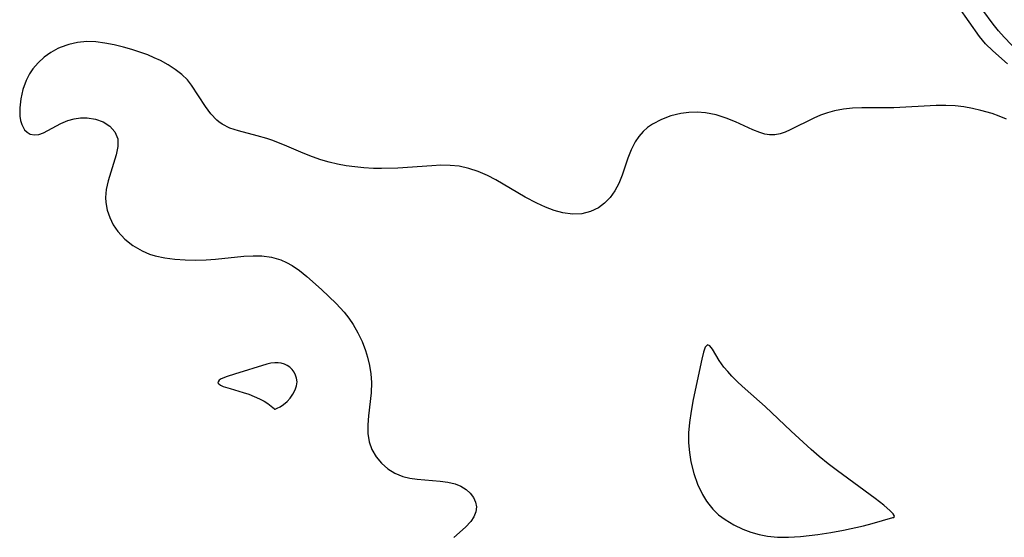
# Model space of a CAD drawing. Header units: metres. Extents: x 1073367 to 1082519, y 1569854 to 1574957.
# Tile 893 of 1056: x 1080287 to 1080446, y 1572149 to 1572232. Entities that reach past the tile are written whole.
import ezdxf

# ---------------------------------------------------------------- set-up
doc = ezdxf.new("R2010")
doc.units = ezdxf.units.M
doc.layers.add('CGG_CurvaNivelLidar_v1', color=253, linetype='Continuous', lineweight=30)

msp = doc.modelspace()

# ---------------------------------------------------------------- linework, layer by layer
at = {"layer": 'CGG_CurvaNivelLidar_v1'}
for p, q in [((1080442.3407, 1572229.4509, 75), (1080439.0109, 1572234.1803, 75)), ((1080444.52, 1572231.4218, 74.5), (1080442.8686, 1572233.6629, 74.5)), ((1080445.3957, 1572230.3483, 74.5), (1080444.52, 1572231.4218, 74.5)), ((1080443.3132, 1572228.2602, 75), (1080442.3407, 1572229.4509, 75)), ((1080446.3319, 1572229.2974, 74.5), (1080445.3957, 1572230.3483, 74.5)), ((1080450.2135, 1572225.2146, 74.5), (1080446.3319, 1572229.2974, 74.5)), ((1080293.5473, 1572227.4858, 75.5), (1080292.392, 1572226.8396, 75.5)), ((1080293.9101, 1572227.6521, 75.5), (1080293.5473, 1572227.4858, 75.5)), ((1080295.2941, 1572228.1532, 75.5), (1080293.9101, 1572227.6521, 75.5)), ((1080296.7372, 1572228.4787, 75.5), (1080295.2941, 1572228.1532, 75.5)), ((1080298.2175, 1572228.6157, 75.5), (1080296.7372, 1572228.4787, 75.5)), ((1080299.6786, 1572228.5601, 75.5), (1080298.2175, 1572228.6157, 75.5)), ((1080301.1529, 1572228.3611, 75.5), (1080299.6786, 1572228.5601, 75.5)), ((1080302.6376, 1572228.0683, 75.5), (1080301.1529, 1572228.3611, 75.5)), ((1080304.1614, 1572227.7067, 75.5), (1080302.6376, 1572228.0683, 75.5)), ((1080305.4807, 1572227.3375, 75.5), (1080304.1614, 1572227.7067, 75.5)), ((1080306.7839, 1572226.9174, 75.5), (1080305.4807, 1572227.3375, 75.5)), ((1080444.4793, 1572227.0942, 75), (1080443.3132, 1572228.2602, 75)), ((1080291.3246, 1572226.0648, 75.5), (1080290.3601, 1572225.1774, 75.5)), ((1080292.392, 1572226.8396, 75.5), (1080291.3246, 1572226.0648, 75.5)), ((1080308.0611, 1572226.4473, 75.5), (1080306.7839, 1572226.9174, 75.5)), ((1080309.1145, 1572226.0086, 75.5), (1080308.0611, 1572226.4473, 75.5)), ((1080310.134, 1572225.5297, 75.5), (1080309.1145, 1572226.0086, 75.5)), ((1080446.8355, 1572225.0102, 75), (1080444.4793, 1572227.0942, 75)), ((1080289.5189, 1572224.188, 75.5), (1080288.9874, 1572223.3896, 75.5)), ((1080290.3601, 1572225.1774, 75.5), (1080289.5189, 1572224.188, 75.5)), ((1080311.3599, 1572224.8631, 75.5), (1080310.134, 1572225.5297, 75.5)), ((1080312.5021, 1572224.1243, 75.5), (1080311.3599, 1572224.8631, 75.5)), ((1080313.5408, 1572223.3083, 75.5), (1080312.5021, 1572224.1243, 75.5)), ((1080288.9874, 1572223.3896, 75.5), (1080288.439, 1572222.3154, 75.5)), ((1080314.4517, 1572222.406, 75.5), (1080313.5408, 1572223.3083, 75.5)), ((1080288.439, 1572222.3154, 75.5), (1080287.9036, 1572220.8469, 75.5)), ((1080315.1219, 1572221.5586, 75.5), (1080314.4517, 1572222.406, 75.5)), ((1080317.3645, 1572218.1124, 75.5), (1080315.1219, 1572221.5586, 75.5)), ((1080287.5518, 1572219.3566, 75.5), (1080287.3834, 1572217.9014, 75.5)), ((1080287.9036, 1572220.8469, 75.5), (1080287.5518, 1572219.3566, 75.5)), ((1080287.3834, 1572217.9014, 75.5), (1080287.4138, 1572216.5414, 75.5)), ((1080318.234, 1572216.9351, 75.5), (1080317.3645, 1572218.1124, 75.5)), ((1080420.3636, 1572217.6897, 75.5), (1080418.9404, 1572217.4314, 75.5)), ((1080421.8275, 1572217.8334, 75.5), (1080420.3636, 1572217.6897, 75.5)), ((1080423.3216, 1572217.895, 75.5), (1080421.8275, 1572217.8334, 75.5)), ((1080428.5119, 1572217.92, 75.5), (1080423.3216, 1572217.895, 75.5)), ((1080435.3601, 1572218.29, 75.5), (1080428.5119, 1572217.92, 75.5)), ((1080436.9004, 1572218.2955, 75.5), (1080435.3601, 1572218.29, 75.5)), ((1080438.4296, 1572218.2161, 75.5), (1080436.9004, 1572218.2955, 75.5)), ((1080439.8176, 1572218.05, 75.5), (1080438.4296, 1572218.2161, 75.5)), ((1080441.1902, 1572217.8042, 75.5), (1080439.8176, 1572218.05, 75.5)), ((1080442.5452, 1572217.4926, 75.5), (1080441.1902, 1572217.8042, 75.5)), ((1080287.4138, 1572216.5414, 75.5), (1080287.5263, 1572215.8517, 75.5)), ((1080295.1462, 1572215.85, 75.5), (1080296.1626, 1572216.1282, 75.5)), ((1080296.1626, 1572216.1282, 75.5), (1080297.2087, 1572216.2784, 75.5)), ((1080297.2087, 1572216.2784, 75.5), (1080298.2559, 1572216.2933, 75.5)), ((1080298.2559, 1572216.2933, 75.5), (1080299.6042, 1572216.0918, 75.5)), ((1080319.1946, 1572215.9167, 75.5), (1080318.234, 1572216.9351, 75.5)), ((1080392.5278, 1572216.6144, 75.5), (1080390.9705, 1572216.0356, 75.5)), ((1080394.0939, 1572217.0013, 75.5), (1080392.5278, 1572216.6144, 75.5)), ((1080395.4262, 1572217.1776, 75.5), (1080394.0939, 1572217.0013, 75.5)), ((1080396.774, 1572217.2177, 75.5), (1080395.4262, 1572217.1776, 75.5)), ((1080398.1203, 1572217.1151, 75.5), (1080396.774, 1572217.2177, 75.5)), ((1080399.8076, 1572216.7749, 75.5), (1080398.1203, 1572217.1151, 75.5)), ((1080401.4466, 1572216.2481, 75.5), (1080399.8076, 1572216.7749, 75.5)), ((1080402.9336, 1572215.6341, 75.5), (1080401.4466, 1572216.2481, 75.5)), ((1080415.5641, 1572216.2289, 75.5), (1080411.7494, 1572214.3334, 75.5)), ((1080416.6528, 1572216.6967, 75.5), (1080415.5641, 1572216.2289, 75.5)), ((1080417.7783, 1572217.1053, 75.5), (1080416.6528, 1572216.6967, 75.5)), ((1080418.9404, 1572217.4314, 75.5), (1080417.7783, 1572217.1053, 75.5)), ((1080444.3543, 1572216.9729, 75.5), (1080442.5452, 1572217.4926, 75.5)), ((1080445.5338, 1572216.5541, 75.5), (1080444.3543, 1572216.9729, 75.5)), ((1080446.679, 1572216.072, 75.5), (1080445.5338, 1572216.5541, 75.5)), ((1080287.5263, 1572215.8517, 75.5), (1080287.7084, 1572215.2249, 75.5)), ((1080287.7084, 1572215.2249, 75.5), (1080288.1579, 1572214.3763, 75.5)), ((1080291.2212, 1572213.882, 75.5), (1080294.0228, 1572215.3798, 75.5)), ((1080294.0228, 1572215.3798, 75.5), (1080295.1462, 1572215.85, 75.5)), ((1080299.6042, 1572216.0918, 75.5), (1080300.8371, 1572215.6462, 75.5)), ((1080300.8371, 1572215.6462, 75.5), (1080301.9267, 1572214.9327, 75.5)), ((1080301.9267, 1572214.9327, 75.5), (1080302.7434, 1572214.0082, 75.5)), ((1080319.537, 1572215.6315, 75.5), (1080319.1946, 1572215.9167, 75.5)), ((1080320.0977, 1572215.2476, 75.5), (1080319.537, 1572215.6315, 75.5)), ((1080321.3304, 1572214.6391, 75.5), (1080320.0977, 1572215.2476, 75.5)), ((1080322.7084, 1572214.1676, 75.5), (1080321.3304, 1572214.6391, 75.5)), ((1080388.7383, 1572214.7203, 75.5), (1080388.0213, 1572214.0825, 75.5)), ((1080389.5295, 1572215.2755, 75.5), (1080388.7383, 1572214.7203, 75.5)), ((1080390.9705, 1572216.0356, 75.5), (1080389.5295, 1572215.2755, 75.5)), ((1080405.7354, 1572214.3541, 75.5), (1080402.9336, 1572215.6341, 75.5)), ((1080288.1579, 1572214.3763, 75.5), (1080288.5745, 1572213.9523, 75.5)), ((1080288.5745, 1572213.9523, 75.5), (1080289.0679, 1572213.671, 75.5)), ((1080289.0679, 1572213.671, 75.5), (1080289.7479, 1572213.536, 75.5)), ((1080289.7479, 1572213.536, 75.5), (1080290.476, 1572213.6152, 75.5)), ((1080290.476, 1572213.6152, 75.5), (1080291.2212, 1572213.882, 75.5)), ((1080302.7434, 1572214.0082, 75.5), (1080303.2025, 1572212.9104, 75.5)), ((1080325.7077, 1572213.3829, 75.5), (1080322.7084, 1572214.1676, 75.5)), ((1080327.2635, 1572212.9399, 75.5), (1080325.7077, 1572213.3829, 75.5)), ((1080328.0727, 1572212.6684, 75.5), (1080327.2635, 1572212.9399, 75.5)), ((1080387.3423, 1572213.2933, 75.5), (1080386.7611, 1572212.4148, 75.5)), ((1080388.0213, 1572214.0825, 75.5), (1080387.3423, 1572213.2933, 75.5)), ((1080406.875, 1572213.905, 75.5), (1080405.7354, 1572214.3541, 75.5)), ((1080407.6696, 1572213.6756, 75.5), (1080406.875, 1572213.905, 75.5)), ((1080408.4584, 1572213.5516, 75.5), (1080407.6696, 1572213.6756, 75.5)), ((1080409.3167, 1572213.5618, 75.5), (1080408.4584, 1572213.5516, 75.5)), ((1080410.1632, 1572213.7169, 75.5), (1080409.3167, 1572213.5618, 75.5)), ((1080410.9545, 1572213.9834, 75.5), (1080410.1632, 1572213.7169, 75.5)), ((1080411.7494, 1572214.3334, 75.5), (1080410.9545, 1572213.9834, 75.5)), ((1080303.2442, 1572211.672, 75.5), (1080302.9769, 1572210.3216, 75.5)), ((1080303.2025, 1572212.9104, 75.5), (1080303.2442, 1572211.672, 75.5)), ((1080330.1579, 1572211.8502, 75.5), (1080328.0727, 1572212.6684, 75.5)), ((1080333.1482, 1572210.5821, 75.5), (1080330.1579, 1572211.8502, 75.5)), ((1080386.7611, 1572212.4148, 75.5), (1080386.1193, 1572211.1303, 75.5)), ((1080302.9769, 1572210.3216, 75.5), (1080301.6515, 1572206.1183, 75.5)), ((1080334.6777, 1572209.9778, 75.5), (1080333.1482, 1572210.5821, 75.5)), ((1080335.9914, 1572209.5187, 75.5), (1080334.6777, 1572209.9778, 75.5)), ((1080385.5843, 1572209.7651, 75.5), (1080384.6319, 1572207.0262, 75.5)), ((1080386.1193, 1572211.1303, 75.5), (1080385.5843, 1572209.7651, 75.5)), ((1080337.3278, 1572209.1183, 75.5), (1080335.9914, 1572209.5187, 75.5)), ((1080338.6859, 1572208.7882, 75.5), (1080337.3278, 1572209.1183, 75.5)), ((1080340.0859, 1572208.5337, 75.5), (1080338.6859, 1572208.7882, 75.5)), ((1080341.5022, 1572208.3489, 75.5), (1080340.0859, 1572208.5337, 75.5)), ((1080342.9299, 1572208.2189, 75.5), (1080341.5022, 1572208.3489, 75.5)), ((1080344.5066, 1572208.1301, 75.5), (1080342.9299, 1572208.2189, 75.5)), ((1080348.4437, 1572208.1725, 75.5), (1080345.8186, 1572208.1053, 75.5)), ((1080353.8991, 1572208.5594, 75.5), (1080348.4437, 1572208.1725, 75.5)), ((1080355.39, 1572208.6196, 75.5), (1080353.8991, 1572208.5594, 75.5)), ((1080356.8625, 1572208.5981, 75.5), (1080355.39, 1572208.6196, 75.5)), ((1080358.3127, 1572208.4558, 75.5), (1080356.8625, 1572208.5981, 75.5)), ((1080359.8808, 1572208.1224, 75.5), (1080358.3127, 1572208.4558, 75.5)), ((1080345.8186, 1572208.1053, 75.5), (1080344.5066, 1572208.1301, 75.5)), ((1080361.4129, 1572207.6202, 75.5), (1080359.8808, 1572208.1224, 75.5)), ((1080362.9039, 1572206.9724, 75.5), (1080361.4129, 1572207.6202, 75.5)), ((1080364.2611, 1572206.2538, 75.5), (1080362.9039, 1572206.9724, 75.5)), ((1080384.6319, 1572207.0262, 75.5), (1080384.0983, 1572205.7072, 75.5)), ((1080301.6515, 1572206.1183, 75.5), (1080301.3429, 1572204.6944, 75.5)), ((1080368.9642, 1572203.4563, 75.5), (1080364.2611, 1572206.2538, 75.5)), ((1080384.0983, 1572205.7072, 75.5), (1080383.4556, 1572204.4766, 75.5)), ((1080301.3429, 1572204.6944, 75.5), (1080301.2374, 1572203.4121, 75.5)), ((1080301.2374, 1572203.4121, 75.5), (1080301.2796, 1572202.628, 75.5)), ((1080370.8667, 1572202.4791, 75.5), (1080368.9642, 1572203.4563, 75.5)), ((1080382.7012, 1572203.4239, 75.5), (1080381.8162, 1572202.5108, 75.5)), ((1080383.4556, 1572204.4766, 75.5), (1080382.7012, 1572203.4239, 75.5)), ((1080301.2796, 1572202.628, 75.5), (1080301.5092, 1572201.381, 75.5)), ((1080372.2636, 1572201.8603, 75.5), (1080370.8667, 1572202.4791, 75.5)), ((1080373.6616, 1572201.3448, 75.5), (1080372.2636, 1572201.8603, 75.5)), ((1080381.8162, 1572202.5108, 75.5), (1080380.8157, 1572201.7598, 75.5)), ((1080301.5092, 1572201.381, 75.5), (1080301.9174, 1572200.1641, 75.5)), ((1080375.052, 1572200.9622, 75.5), (1080373.6616, 1572201.3448, 75.5)), ((1080376.6313, 1572200.7321, 75.5), (1080375.052, 1572200.9622, 75.5)), ((1080378.1591, 1572200.7803, 75.5), (1080376.6313, 1572200.7321, 75.5)), ((1080379.5399, 1572201.1311, 75.5), (1080378.1591, 1572200.7803, 75.5)), ((1080380.8157, 1572201.7598, 75.5), (1080379.5399, 1572201.1311, 75.5)), ((1080301.9174, 1572200.1641, 75.5), (1080302.4897, 1572198.9989, 75.5)), ((1080302.4897, 1572198.9989, 75.5), (1080303.2198, 1572197.9098, 75.5)), ((1080303.2198, 1572197.9098, 75.5), (1080304.3446, 1572196.6907, 75.5)), ((1080304.3446, 1572196.6907, 75.5), (1080305.668, 1572195.6425, 75.5)), ((1080305.668, 1572195.6425, 75.5), (1080307.1559, 1572194.7863, 75.5)), ((1080307.1559, 1572194.7863, 75.5), (1080308.3565, 1572194.2897, 75.5)), ((1080308.3565, 1572194.2897, 75.5), (1080309.2629, 1572194.0072, 75.5)), ((1080309.2629, 1572194.0072, 75.5), (1080310.8251, 1572193.663, 75.5)), ((1080318.9978, 1572193.4698, 75.5), (1080323.584, 1572193.9305, 75.5)), ((1080323.584, 1572193.9305, 75.5), (1080325.0584, 1572194.0029, 75.5)), ((1080325.0584, 1572194.0029, 75.5), (1080326.4993, 1572193.9768, 75.5)), ((1080326.4993, 1572193.9768, 75.5), (1080328.0374, 1572193.7841, 75.5)), ((1080310.8251, 1572193.663, 75.5), (1080312.4452, 1572193.4446, 75.5)), ((1080312.4452, 1572193.4446, 75.5), (1080314.1033, 1572193.33, 75.5)), ((1080314.1033, 1572193.33, 75.5), (1080315.7832, 1572193.3043, 75.5)), ((1080315.7832, 1572193.3043, 75.5), (1080317.4707, 1572193.3585, 75.5)), ((1080317.4707, 1572193.3585, 75.5), (1080318.9978, 1572193.4698, 75.5)), ((1080328.0374, 1572193.7841, 75.5), (1080329.5673, 1572193.3432, 75.5)), ((1080329.5673, 1572193.3432, 75.5), (1080330.475, 1572192.9347, 75.5)), ((1080330.475, 1572192.9347, 75.5), (1080331.3465, 1572192.4377, 75.5)), ((1080331.3465, 1572192.4377, 75.5), (1080332.5512, 1572191.5985, 75.5)), ((1080332.5512, 1572191.5985, 75.5), (1080333.7191, 1572190.6555, 75.5)), ((1080333.7191, 1572190.6555, 75.5), (1080336.0875, 1572188.5648, 75.5)), ((1080336.0875, 1572188.5648, 75.5), (1080337.2907, 1572187.4476, 75.5)), ((1080337.2907, 1572187.4476, 75.5), (1080338.4613, 1572186.2913, 75.5)), ((1080338.4613, 1572186.2913, 75.5), (1080339.7509, 1572184.8759, 75.5)), ((1080339.7509, 1572184.8759, 75.5), (1080340.513, 1572183.9187, 75.5)), ((1080340.513, 1572183.9187, 75.5), (1080341.2082, 1572182.9175, 75.5)), ((1080341.2082, 1572182.9175, 75.5), (1080341.9862, 1572181.5682, 75.5)), ((1080341.9862, 1572181.5682, 75.5), (1080342.6459, 1572180.1586, 75.5)), ((1080342.6459, 1572180.1586, 75.5), (1080343.1958, 1572178.7064, 75.5)), ((1080398.4035, 1572179.6031, 76), (1080398.0725, 1572179.2277, 76)), ((1080398.7946, 1572179.4392, 76), (1080398.4035, 1572179.6031, 76)), ((1080343.1958, 1572178.7064, 75.5), (1080343.5262, 1572177.6362, 75.5)), ((1080397.7734, 1572178.4165, 76), (1080397.4865, 1572177.2847, 76)), ((1080398.0725, 1572179.2277, 76), (1080397.7734, 1572178.4165, 76)), ((1080399.2172, 1572178.8903, 76), (1080398.7946, 1572179.4392, 76)), ((1080400.3299, 1572177.0951, 76), (1080399.2172, 1572178.8903, 76)), ((1080327.2916, 1572176.5025, 75.5), (1080322.0808, 1572174.9028, 75.5)), ((1080327.9258, 1572176.6484, 75.5), (1080327.2916, 1572176.5025, 75.5)), ((1080328.5509, 1572176.7254, 75.5), (1080327.9258, 1572176.6484, 75.5)), ((1080329.0914, 1572176.7157, 75.5), (1080328.5509, 1572176.7254, 75.5)), ((1080329.6168, 1572176.636, 75.5), (1080329.0914, 1572176.7157, 75.5)), ((1080330.1185, 1572176.4914, 75.5), (1080329.6168, 1572176.636, 75.5)), ((1080330.5856, 1572176.2824, 75.5), (1080330.1185, 1572176.4914, 75.5)), ((1080343.5262, 1572177.6362, 75.5), (1080343.8549, 1572176.2754, 75.5)), ((1080397.4865, 1572177.2847, 76), (1080396.1314, 1572170.7604, 76)), ((1080401.0819, 1572176.0286, 76), (1080400.3299, 1572177.0951, 76)), ((1080322.0808, 1572174.9028, 75.5), (1080320.895, 1572174.5071, 75.5)), ((1080331.004, 1572176.0048, 75.5), (1080330.5856, 1572176.2824, 75.5)), ((1080331.3731, 1572175.6393, 75.5), (1080331.004, 1572176.0048, 75.5)), ((1080331.6765, 1572175.2098, 75.5), (1080331.3731, 1572175.6393, 75.5)), ((1080331.9154, 1572174.7325, 75.5), (1080331.6765, 1572175.2098, 75.5)), ((1080343.8549, 1572176.2754, 75.5), (1080344.0759, 1572174.9056, 75.5)), ((1080344.0759, 1572174.9056, 75.5), (1080344.1739, 1572173.5343, 75.5)), ((1080401.6923, 1572175.2896, 76), (1080401.0819, 1572176.0286, 76)), ((1080402.3742, 1572174.5485, 76), (1080401.6923, 1572175.2896, 76)), ((1080319.4051, 1572173.6484, 75.5), (1080319.3962, 1572173.5004, 75.5)), ((1080319.3962, 1572173.5004, 75.5), (1080319.5065, 1572173.3172, 75.5)), ((1080319.5945, 1572173.8843, 75.5), (1080319.4051, 1572173.6484, 75.5)), ((1080319.5065, 1572173.3172, 75.5), (1080319.8015, 1572173.1035, 75.5)), ((1080319.93, 1572174.0987, 75.5), (1080319.5945, 1572173.8843, 75.5)), ((1080320.895, 1572174.5071, 75.5), (1080319.93, 1572174.0987, 75.5)), ((1080332.0857, 1572174.2206, 75.5), (1080331.9154, 1572174.7325, 75.5)), ((1080332.0747, 1572173.0084, 75.5), (1080332.1565, 1572173.6602, 75.5)), ((1080332.1565, 1572173.6602, 75.5), (1080332.0857, 1572174.2206, 75.5)), ((1080344.1739, 1572173.5343, 75.5), (1080344.1208, 1572171.8766, 75.5)), ((1080403.3965, 1572173.5352, 76), (1080402.3742, 1572174.5485, 76)), ((1080404.497, 1572172.5189, 76), (1080403.3965, 1572173.5352, 76)), ((1080319.8015, 1572173.1035, 75.5), (1080320.2276, 1572172.9049, 75.5)), ((1080320.2276, 1572172.9049, 75.5), (1080321.3369, 1572172.5369, 75.5)), ((1080321.3369, 1572172.5369, 75.5), (1080323.481, 1572171.9207, 75.5)), ((1080323.481, 1572171.9207, 75.5), (1080324.3556, 1572171.6222, 75.5)), ((1080324.3556, 1572171.6222, 75.5), (1080325.2447, 1572171.2786, 75.5)), ((1080331.0574, 1572170.9981, 75.5), (1080331.5024, 1572171.6384, 75.5)), ((1080331.5024, 1572171.6384, 75.5), (1080331.8492, 1572172.3213, 75.5)), ((1080331.8492, 1572172.3213, 75.5), (1080332.0747, 1572173.0084, 75.5)), ((1080344.1208, 1572171.8766, 75.5), (1080343.7019, 1572168.1559, 75.5)), ((1080407.7341, 1572169.6484, 76), (1080404.497, 1572172.5189, 76)), ((1080325.2447, 1572171.2786, 75.5), (1080326.0999, 1572170.8971, 75.5)), ((1080326.0999, 1572170.8971, 75.5), (1080326.8751, 1572170.4879, 75.5)), ((1080326.8751, 1572170.4879, 75.5), (1080327.4472, 1572170.1291, 75.5)), ((1080327.4472, 1572170.1291, 75.5), (1080328.2573, 1572169.5099, 75.5)), ((1080329.9694, 1572169.9673, 75.5), (1080330.5387, 1572170.4352, 75.5)), ((1080330.5387, 1572170.4352, 75.5), (1080331.0574, 1572170.9981, 75.5)), ((1080396.1314, 1572170.7604, 76), (1080395.7879, 1572168.9156, 76)), ((1080328.2573, 1572169.5099, 75.5), (1080328.4606, 1572169.3099, 75.5)), ((1080328.4606, 1572169.3099, 75.5), (1080328.5, 1572169.2202, 75.5)), ((1080328.5, 1572169.2202, 75.5), (1080328.6186, 1572169.2305, 75.5)), ((1080328.6186, 1572169.2305, 75.5), (1080328.9461, 1572169.3633, 75.5)), ((1080328.9461, 1572169.3633, 75.5), (1080329.4174, 1572169.6098, 75.5)), ((1080329.4174, 1572169.6098, 75.5), (1080329.9694, 1572169.9673, 75.5)), ((1080395.7879, 1572168.9156, 76), (1080395.5164, 1572167.0415, 76)), ((1080411.9485, 1572165.6462, 76), (1080407.7341, 1572169.6484, 76)), ((1080343.7019, 1572168.1559, 75.5), (1080343.5907, 1572166.7047, 75.5)), ((1080395.5164, 1572167.0415, 76), (1080395.379, 1572165.4086, 76)), ((1080343.5907, 1572166.7047, 75.5), (1080343.6004, 1572165.2994, 75.5)), ((1080343.6004, 1572165.2994, 75.5), (1080343.795, 1572163.9596, 75.5)), ((1080395.379, 1572165.4086, 76), (1080395.3658, 1572163.7769, 76)), ((1080415.1678, 1572162.6952, 76), (1080411.9485, 1572165.6462, 76)), ((1080343.795, 1572163.9596, 75.5), (1080344.2384, 1572162.6822, 75.5)), ((1080395.3658, 1572163.7769, 76), (1080395.4945, 1572162.2219, 76)), ((1080344.2384, 1572162.6822, 75.5), (1080344.9076, 1572161.512, 75.5)), ((1080395.4945, 1572162.2219, 76), (1080395.7497, 1572160.687, 76)), ((1080416.4727, 1572161.5641, 76), (1080415.1678, 1572162.6952, 76)), ((1080344.9076, 1572161.512, 75.5), (1080345.7714, 1572160.4699, 75.5)), ((1080345.7714, 1572160.4699, 75.5), (1080346.8023, 1572159.583, 75.5)), ((1080395.7497, 1572160.687, 76), (1080396.2125, 1572158.8515, 76)), ((1080417.8884, 1572160.4069, 76), (1080416.4727, 1572161.5641, 76)), ((1080346.8023, 1572159.583, 75.5), (1080347.9713, 1572158.8649, 75.5)), ((1080419.3837, 1572159.2452, 76), (1080417.8884, 1572160.4069, 76)), ((1080425.4707, 1572154.7755, 76), (1080419.3837, 1572159.2452, 76)), ((1080347.9713, 1572158.8649, 75.5), (1080349.2509, 1572158.3379, 75.5)), ((1080349.2509, 1572158.3379, 75.5), (1080350.3762, 1572158.0578, 75.5)), ((1080350.3762, 1572158.0578, 75.5), (1080351.5415, 1572157.886, 75.5)), ((1080351.5415, 1572157.886, 75.5), (1080355.2895, 1572157.6033, 75.5)), ((1080355.2895, 1572157.6033, 75.5), (1080356.5292, 1572157.4417, 75.5)), ((1080356.5292, 1572157.4417, 75.5), (1080357.6853, 1572157.1612, 75.5)), ((1080396.2125, 1572158.8515, 76), (1080396.8325, 1572157.0846, 76)), ((1080357.6853, 1572157.1612, 75.5), (1080358.6229, 1572156.7719, 75.5)), ((1080358.6229, 1572156.7719, 75.5), (1080359.4464, 1572156.2618, 75.5)), ((1080359.4464, 1572156.2618, 75.5), (1080360.1326, 1572155.6488, 75.5)), ((1080396.8325, 1572157.0846, 76), (1080397.6173, 1572155.4177, 76)), ((1080360.1326, 1572155.6488, 75.5), (1080360.6468, 1572154.9643, 75.5)), ((1080360.6468, 1572154.9643, 75.5), (1080360.9825, 1572154.2202, 75.5)), ((1080360.9825, 1572154.2202, 75.5), (1080361.1142, 1572153.4395, 75.5)), ((1080397.6173, 1572155.4177, 76), (1080398.2694, 1572154.3442, 76)), ((1080398.2694, 1572154.3442, 76), (1080398.6172, 1572153.859, 76)), ((1080426.8854, 1572153.6847, 76), (1080425.4707, 1572154.7755, 76)), ((1080361.0166, 1572152.6241, 75.5), (1080360.7079, 1572151.8203, 75.5)), ((1080361.1142, 1572153.4395, 75.5), (1080361.0166, 1572152.6241, 75.5)), ((1080398.6172, 1572153.859, 76), (1080399.2854, 1572153.0616, 76)), ((1080399.2854, 1572153.0616, 76), (1080400.2249, 1572152.1663, 76)), ((1080427.9273, 1572152.7853, 76), (1080426.8854, 1572153.6847, 76)), ((1080428.3885, 1572152.2935, 76), (1080427.9273, 1572152.7853, 76)), ((1080360.2186, 1572151.0553, 75.5), (1080359.3562, 1572150.1345, 75.5)), ((1080360.7079, 1572151.8203, 75.5), (1080360.2186, 1572151.0553, 75.5)), ((1080400.2249, 1572152.1663, 76), (1080401.2629, 1572151.3742, 76)), ((1080401.2629, 1572151.3742, 76), (1080402.6509, 1572150.5253, 76)), ((1080425.008, 1572150.7239, 76), (1080428.3389, 1572151.7339, 76)), ((1080428.3389, 1572151.7339, 76), (1080428.5, 1572151.73, 76)), ((1080428.558, 1572152.0413, 76), (1080428.3885, 1572152.2935, 76)), ((1080428.5, 1572151.73, 76), (1080428.6147, 1572151.8561, 76)), ((1080428.6147, 1572151.8561, 76), (1080428.558, 1572152.0413, 76)), ((1080359.3562, 1572150.1345, 75.5), (1080357.4717, 1572148.4903, 75.5)), ((1080402.6509, 1572150.5253, 76), (1080404.1357, 1572149.8151, 76)), ((1080404.1357, 1572149.8151, 76), (1080405.4246, 1572149.3366, 76)), ((1080418.3281, 1572149.3119, 76), (1080420.3737, 1572149.68, 76)), ((1080420.3737, 1572149.68, 76), (1080423.6046, 1572150.3652, 76)), ((1080423.6046, 1572150.3652, 76), (1080425.008, 1572150.7239, 76)), ((1080405.4246, 1572149.3366, 76), (1080406.7577, 1572148.9602, 76)), ((1080406.7577, 1572148.9602, 76), (1080408.1271, 1572148.6923, 76)), ((1080408.1271, 1572148.6923, 76), (1080409.7015, 1572148.533, 76)), ((1080409.7015, 1572148.533, 76), (1080411.4906, 1572148.5277, 76)), ((1080411.4906, 1572148.5277, 76), (1080413.4637, 1572148.6566, 76)), ((1080413.4637, 1572148.6566, 76), (1080416.2419, 1572148.9866, 76)), ((1080416.2419, 1572148.9866, 76), (1080418.3281, 1572149.3119, 76))]:
    msp.add_line(p, q, dxfattribs=at)

doc.saveas('drawing.dxf')
